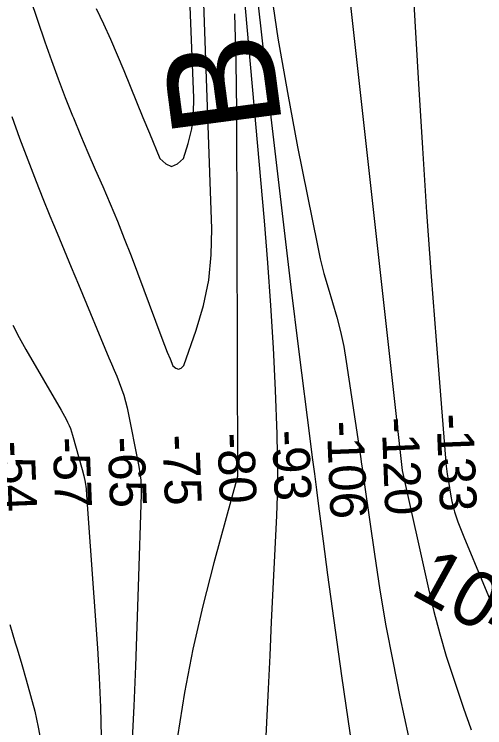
# Model space of a CAD drawing. Extents: x 3651524 to 3689615, y 505651 to 531377.
# Drawn here: x 3684277 to 3685134, y 525841 to 527141 of the extents above; entities that cross this region are included whole.
import ezdxf

# ---------------------------------------------------------------- set-up
doc = ezdxf.new("R2010")
doc.units = 0
for name, color, linetype in [('V-RIVR-IDEN', 7, 'Continuous'), ('V-RIVR-RANG', 7, 'Continuous'), ('V-SURV-IDEN', 7, 'Continuous'), ('V-TOPO-MAJR', 7, 'Continuous'), ('V-TOPO-MINR', 7, 'Continuous')]:
    doc.layers.add(name, color=color, linetype=linetype)

msp = doc.modelspace()

# ---------------------------------------------------------------- linework, layer by layer
at = {"layer": 'V-TOPO-MAJR'}
for points in [[(3684688.675, 527450.4), (3684740.896, 526984.475), (3684753.855, 526870.96), (3684767.122, 526757.482), (3684780.855, 526644.058), (3684794.897, 526530.672), (3684815.965, 526363.352), (3684819.723, 526333.656), (3684823.505, 526303.963), (3684827.323, 526274.274), (3684831.164, 526244.588), (3684839.428, 526181.044), (3684847.552, 526119.607), (3684855.854, 526058.194), (3684864.421, 525996.818), (3684873.166, 525935.466), (3684911.62, 525669.79)], [(3684268.96, 526029.338), (3684278.927, 525995.58), (3684282.253, 525984.789), (3684290.763, 525956.477), (3684299.008, 525928.09), (3684306.854, 525899.591), (3684314.436, 525871.017), (3684320.958, 525842.252), (3684326.341, 525813.31)]]:
    msp.add_lwpolyline(points, dxfattribs=at)
at = {"layer": 'V-TOPO-MINR'}
for points in [[(3684669.673, 527465.605), (3684732.15, 526764.953), (3684738.448, 526687.844), (3684743.981, 526610.685), (3684748.365, 526533.453), (3684751.984, 526456.171), (3684755.134, 526376.191), (3684756.112, 526338.865), (3684756.437, 526301.542), (3684755.781, 526264.223), (3684754.471, 526226.907), (3684745.16, 526034), (3684742.232, 525972.862), (3684739.335, 525911.722), (3684736.484, 525850.579), (3684733.663, 525789.436)], [(3684987.209, 527462.78), (3685013.192, 527014.135), (3685020.337, 526897.165), (3685027.975, 526780.229), (3685036.352, 526663.344), (3685045.221, 526546.493), (3685062.166, 526332.225), (3685063.061, 526322.548), (3685064.127, 526312.894), (3685065.45, 526303.271), (3685066.944, 526293.669), (3685072.112, 526263.135), (3685073.966, 526253.562), (3685076.12, 526244.065), (3685078.721, 526234.681), (3685081.62, 526225.371), (3685084.841, 526216.155), (3685088.189, 526206.986), (3685091.73, 526197.89), (3685095.398, 526188.843), (3685131.453, 526102.522), (3685142.52, 526076.257)], [(3684426.174, 527151.315), (3684439.568, 527123.541), (3684452.53, 527095.572), (3684464.842, 527067.31), (3684476.72, 527038.855), (3684488.292, 527010.26), (3684499.888, 526981.675), (3684511.52, 526953.105), (3684523.176, 526924.545), (3684542.075, 526878.324), (3684552.854, 526868.215), (3684563.618, 526863.899), (3684574.359, 526868.273), (3684585.084, 526878.438), (3684593.947, 526905.281), (3684600.473, 526932.529), (3684603.493, 526960.384), (3684604.177, 526988.644), (3684586.139, 527442.599)], [(3684860.381, 527419.94), (3684983.2, 526309.86), (3685031.105, 526094.35), (3685040.958, 526053.143), (3685051.679, 526012.179), (3685063.703, 525971.578), (3685076.595, 525931.219), (3685094.361, 525878.52), (3685099.136, 525864.734), (3685104.061, 525851.004), (3685109.213, 525837.356)], [(3684266.433, 527286.909), (3684333.073, 527091.065), (3684344.981, 527057.043), (3684357.28, 527023.166), (3684370.167, 526989.508), (3684383.444, 526955.997), (3684384.945, 526952.304), (3684397.918, 526920.813), (3684411.095, 526889.408), (3684424.577, 526858.133), (3684438.262, 526826.945), (3684451.813, 526795.704), (3684464.981, 526764.307), (3684477.576, 526732.676), (3684489.79, 526700.889), (3684545.967, 526550.608), (3684550.784, 526537.999), (3684555.723, 526525.438), (3684560.842, 526512.949), (3684566.082, 526500.51), (3684571.152, 526495.975), (3684576.134, 526494.125), (3684580.982, 526496.3), (3684585.741, 526501.16), (3684608.416, 526565.314), (3684621.57, 526610.531), (3684631.253, 526656.281), (3684635.726, 526702.83), (3684636.728, 526749.911), (3684613.083, 527418.216)], [(3684742.321, 527197.018), (3684757.313, 527097.559), (3684774.493, 526998.455), (3684793.131, 526899.586), (3684828.499, 526722.701), (3684834.396, 526695.708), (3684840.922, 526668.88), (3684848.395, 526642.3), (3684856.498, 526615.885), (3684864.394, 526589.434), (3684871.386, 526562.77), (3684877.022, 526535.787), (3684881.754, 526508.591), (3684907.424, 526335.231), (3684909.486, 526321.222), (3684911.533, 526307.209), (3684913.556, 526293.194), (3684915.562, 526279.176), (3684932.924, 526157.166), (3684942.917, 526091.972), (3684953.838, 526026.943), (3684966.153, 525962.164), (3684979.397, 525897.552), (3685003.109, 525787.866)], [(3684677.962, 527141.712), (3684680.581, 527053.791), (3684681.824, 526965.813), (3684683.41, 526298.77), (3684640.279, 526141.829), (3684620.307, 526063.366), (3684602.333, 525984.488), (3684587.359, 525904.985), (3684574.385, 525825.066)], [(3684272.672, 526954.545), (3684286.95, 526915.021), (3684292.746, 526899.608), (3684304.788, 526868.015), (3684317.015, 526836.495), (3684329.521, 526805.085), (3684342.214, 526773.748), (3684355.072, 526742.477), (3684367.966, 526711.22), (3684380.913, 526679.985), (3684393.894, 526648.765), (3684449.618, 526515.073), (3684454.302, 526503.838), (3684458.986, 526492.602), (3684463.671, 526481.367), (3684468.356, 526470.132), (3684472.696, 526458.792), (3684476.58, 526447.312), (3684479.779, 526435.623), (3684482.52, 526423.794), (3684503.919, 526317.219), (3684505.984, 526304.733), (3684507.473, 526292.198), (3684508.102, 526279.591), (3684508.155, 526266.935), (3684503.065, 526097.717), (3684500.653, 526025.336), (3684497.927, 525952.967), (3684494.732, 525880.618), (3684491.223, 525808.282)], [(3684274.758, 526574.545), (3684286.194, 526552.078), (3684298.357, 526529.959), (3684362.5, 526419.675), (3684365.596, 526414.229), (3684368.619, 526408.743), (3684371.532, 526403.199), (3684374.372, 526397.616), (3684376.993, 526391.939), (3684379.394, 526386.179), (3684381.468, 526380.292), (3684383.323, 526374.322), (3684400.933, 526311.427), (3684403.777, 526299.935), (3684406.15, 526288.361), (3684407.816, 526276.664), (3684409.01, 526264.885), (3684428.742, 525986.11), (3684431.891, 525932.312), (3684434.166, 525878.487), (3684435.128, 525824.623)]]:
    msp.add_lwpolyline(points, dxfattribs=at)

# ---------------------------------------------------------------- texts
at = {"layer": 'V-RIVR-IDEN'}
msp.add_text('B', height=200, rotation=97.496304, dxfattribs=at).set_placement((3684765.795, 526937.072))
at = {"layer": 'V-RIVR-RANG'}
for s, p in [('-133', (3685045.695, 526412.659)), ('-106', (3684846.06, 526399.468)), ('-120', (3684945.878, 526406.064)), ('-65', (3684446.917, 526369.924)), ('-75', (3684546.827, 526374.147)), ('-80', (3684646.769, 526377.58)), ('-93', (3684746.649, 526382.594)), ('-54', (3684247.042, 526362.796)), ('-57', (3684346.86, 526369.391))]:
    msp.add_text(s, height=67, rotation=272.259806, dxfattribs=at).set_placement(p)
at = {"layer": 'V-SURV-IDEN'}
msp.add_text('1045+54.4', height=100, rotation=331.205666, dxfattribs=at).set_placement((3684995.834, 526085.777))

doc.saveas('drawing.dxf')
